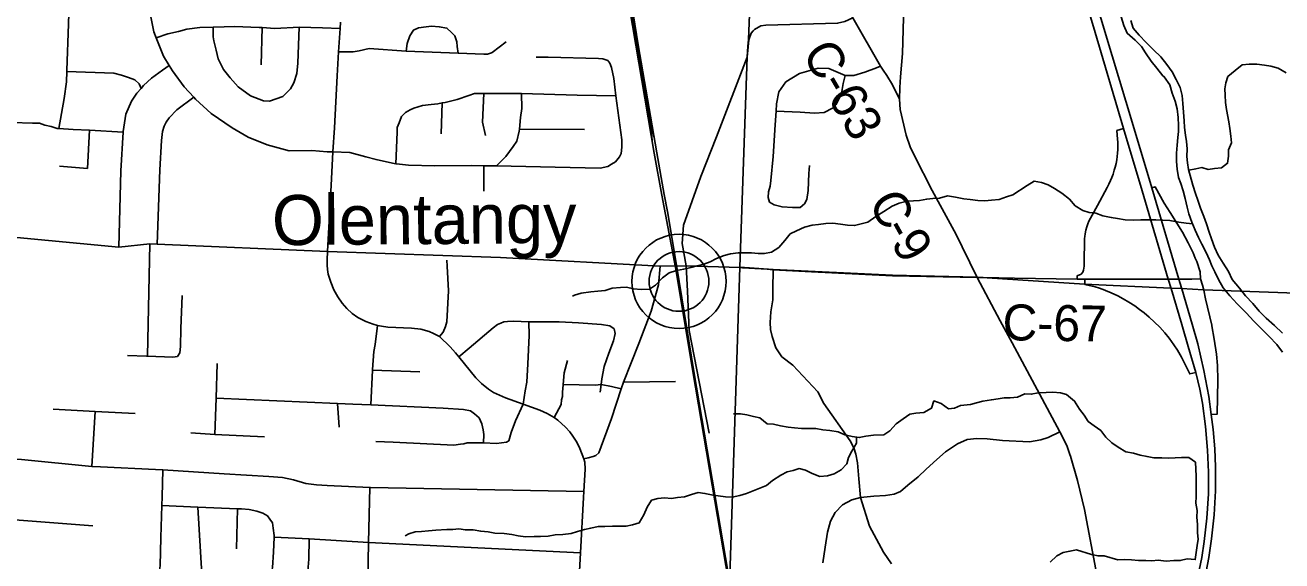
# Model space of a CAD drawing. Extents: x 114843 to 284848, y 317643 to 566895.
# Drawn here: x 187560 to 198048, y 421335 to 425802 of the extents above; entities that cross this region are included whole.
import ezdxf

# ---------------------------------------------------------------- set-up
doc = ezdxf.new("R2010")
doc.units = 0
for name, color, linetype in [('GM_X_City_Street', 7, 'Continuous'), ('GM_X_County_Road', 7, 'Continuous'), ('GM_X_County_Road_Text', 7, 'Continuous'), ('GM_X_Interchange_Ramps', 7, 'Continuous'), ('GM_X_Major_River', 7, 'Continuous'), ('GM_X_Minor_River', 7, 'Continuous'), ('GM_X_Rail_Line', 7, 'Continuous'), ('GM_X_State_Route', 7, 'Continuous'), ('GM_X_Township', 7, 'Continuous'), ('GM_X_Township_Road', 7, 'Continuous'), ('GM_X_Unincorporated', 7, 'Continuous'), ('GM_X_Unincorporated_Location', 7, 'Continuous'), ('GM_X_Unincorporated_Text', 7, 'Continuous')]:
    doc.layers.add(name, color=color, linetype=linetype)

msp = doc.modelspace()

# ---------------------------------------------------------------- linework, layer by layer
at = {"layer": 'GM_X_City_Street'}
for p, q in [((189531, 425471), (189539, 425781)), ((191032, 424896), (191041, 425153)), ((191685, 424934), (192229, 424931)), ((191388, 424419), (191387, 424630)), ((188582, 423042), (188600, 423978)), ((190459, 422926), (190853, 422911)), ((192555, 422825), (192988, 422832)), ((188118, 422122), (188144, 422581)), ((190182, 422451), (190166, 422648)), ((189035, 421225), (189002, 421784)), ((189325, 421435), (189333, 421770)), ((187328, 421689), (188125, 421628))]:
    msp.add_line(p, q, dxfattribs=at)
for points in [[(187840, 424940), (187887, 425189), (187904, 425329), (187909, 425415), (187909, 425427), (187922, 425810), (187932, 426189)], [(186194, 425994), (186326, 425684), (186401, 425522), (186419, 425470), (186434, 425415), (186435, 425307), (186447, 425244), (186450, 425227), (186481, 425154), (186540, 425083), (186544, 425078), (186592, 425053), (186649, 425024), (186721, 425016), (186729, 425015), (186941, 425001), (187019, 424999), (187453, 424990), (187621, 424986)], [(188606, 425885), (188633, 425746), (188653, 425696), (188716, 425543), (188762, 425466), (188789, 425422), (188887, 425288), (188967, 425201), (188982, 425185), (189113, 425065), (189287, 424945), (189420, 424869), (189581, 424804), (189763, 424753), (189953, 424756), (190080, 424747), (190129, 424746), (190270, 424740), (190404, 424704), (190489, 424681), (190627, 424650), (190655, 424646), (190683, 424643), (190759, 424634)], [(190084, 423914), (190108, 424368), (190115, 424466), (190129, 424746), (190141, 424946), (190163, 425380), (190176, 425580), (190188, 425774), (190192, 425828)], [(188653, 425696), (188752, 425729), (188839, 425750), (188909, 425769), (189017, 425782), (189129, 425784), (189135, 425785), (189307, 425791), (189513, 425782), (189539, 425781), (189644, 425775), (189847, 425785), (190042, 425780), (190188, 425774)], [(189600, 425168), (189550, 425171), (189442, 425212), (189339, 425287), (189270, 425362), (189215, 425431), (189172, 425520), (189153, 425592), (189134, 425670), (189128, 425704), (189129, 425784)], [(189600, 425168), (189712, 425207), (189775, 425270), (189803, 425322), (189828, 425398), (189837, 425484), (189847, 425785)], [(190741, 425584), (190748, 425648), (190771, 425712), (190800, 425760), (190844, 425780), (190906, 425789), (190952, 425793), (191016, 425788), (191080, 425777), (191119, 425741), (191145, 425714), (191162, 425664), (191166, 425624), (191175, 425567)], [(190176, 425580), (190248, 425579), (190299, 425580), (190349, 425588), (190432, 425608), (190741, 425584), (191175, 425567), (191389, 425559), (191419, 425561), (191452, 425571), (191457, 425573), (191574, 425663)], [(191825, 425536), (191924, 425534), (192344, 425523), (192380, 425522), (192424, 425508)], [(192486, 424661), (192521, 424703), (192535, 424733), (192540, 424785), (192540, 424845), (192491, 425213), (192472, 425357), (192455, 425449), (192440, 425486), (192424, 425508)], [(187909, 425415), (188301, 425401), (188365, 425386), (188422, 425365), (188476, 425345), (188512, 425312), (188528, 425275)], [(188342, 423951), (188360, 424588), (188377, 424911), (188377, 424915), (188401, 425059), (188448, 425169), (188493, 425234), (188528, 425275), (188548, 425298), (188616, 425359), (188707, 425426), (188762, 425466)], [(188663, 423976), (188683, 424595), (188698, 424841), (188707, 424915), (188720, 424961), (188736, 424993), (188762, 425029), (188825, 425096), (188967, 425201)], [(190655, 424646), (190664, 424910), (190664, 424948), (190681, 424988), (190701, 425040), (190734, 425073), (190772, 425097), (190804, 425111), (190876, 425132), (190948, 425141), (191004, 425145), (191041, 425153), (191065, 425158), (191165, 425181), (191263, 425214), (191311, 425231), (191343, 425233), (191389, 425233), (191675, 425231), (191703, 425231), (192167, 425218), (192491, 425213)], [(191403, 424882), (191377, 424994), (191389, 425233)], [(191494, 424628), (191571, 424707), (191634, 424791), (191663, 424835), (191684, 424917), (191685, 424934), (191695, 425031), (191706, 425107), (191703, 425231)], [(187621, 424986), (187644, 424986), (187680, 424985), (187724, 424968), (187776, 424958), (187828, 424941), (187840, 424940), (187960, 424932), (188098, 424925), (188377, 424911)], [(187848, 424626), (188080, 424608), (188098, 424925)], [(190759, 424634), (190979, 424630), (191288, 424632), (191387, 424630), (191494, 424628), (191984, 424619), (192358, 424609), (192422, 424624), (192454, 424642), (192486, 424661)], [(192224, 422185), (192190, 422272), (192165, 422326), (192132, 422376), (192107, 422410), (192071, 422449), (192005, 422509), (191976, 422530), (191918, 422563), (191856, 422591), (191716, 422643), (191568, 422695), (191470, 422738), (191426, 422766), (191369, 422815), (191322, 422862), (191179, 423035), (191153, 423069), (191107, 423121), (191018, 423206), (190997, 423218), (190969, 423232), (190932, 423247), (190861, 423267), (190784, 423275), (190587, 423284), (190535, 423291), (190502, 423299), (190465, 423310), (190402, 423331), (190337, 423364), (190289, 423399), (190245, 423440), (190205, 423484), (190169, 423538), (190137, 423594), (190111, 423660), (190090, 423727), (190083, 423764), (190080, 423801), (190081, 423844), (190084, 423914)], [(191018, 423206), (191049, 423243), (191069, 423288), (191080, 423328), (191093, 423588), (191083, 423791), (191080, 423842)], [(193804, 423762), (193800, 423603), (193799, 423512), (193784, 423411), (193778, 423323), (193781, 423265), (193795, 423205), (193826, 423111), (193874, 423037), (193968, 422967), (194176, 422744), (194226, 422648), (194445, 422335), (194475, 422279), (194493, 422224), (194507, 422153), (194517, 422019), (194533, 421863), (194606, 421625), (194724, 421408), (194791, 421310)], [(188833, 423040), (188852, 423070), (188856, 423122), (188860, 423272), (188871, 423549)], [(191179, 423035), (191265, 423108), (191466, 423277), (191503, 423306), (191531, 423318), (191555, 423327), (191586, 423332), (191635, 423333), (191765, 423329), (192018, 423327), (192179, 423321), (192369, 423307), (192440, 423296), (192477, 423270)], [(191596, 422336), (191616, 422406), (191652, 422504), (191716, 422643), (191734, 422753), (191746, 422826), (191754, 422978), (191766, 423213), (191765, 423329)], [(190444, 422636), (190459, 422926), (190459, 422930), (190471, 423080), (190480, 423138), (190502, 423299)], [(192360, 422743), (192368, 422805), (192373, 422853), (192393, 422955), (192431, 423066), (192470, 423170), (192483, 423230), (192477, 423270)], [(188414, 423048), (188572, 423043), (188582, 423042), (188793, 423034), (188833, 423040)], [(191976, 422530), (192033, 422638), (192035, 422678), (192044, 422707), (192046, 422743), (192050, 422802), (192050, 422807), (192058, 422904), (192087, 423006)], [(189144, 422389), (189153, 422692), (189163, 422980)], [(192050, 422807), (192318, 422799), (192368, 422805), (192453, 422790), (192534, 422770)], [(189153, 422692), (190166, 422648), (190296, 422643), (190444, 422636), (191049, 422609), (191219, 422597), (191277, 422586), (191311, 422562), (191348, 422529), (191372, 422477), (191383, 422428), (191387, 422388), (191386, 422318)], [(187793, 422600), (188144, 422581), (188477, 422564)], [(188942, 422403), (189144, 422389), (189557, 422370)], [(194217, 421319), (194238, 421449), (194255, 421574), (194281, 421667), (194320, 421739), (194382, 421802), (194458, 421845), (194533, 421863), (194642, 421875), (194740, 421880), (194814, 421890), (194865, 421914), (194927, 421966), (195013, 422036), (195080, 422101), (195170, 422180), (195241, 422245), (195341, 422310), (195423, 422346), (195503, 422355), (195589, 422352), (195717, 422339), (195943, 422329), (196036, 422343), (196097, 422365), (196196, 422411)], [(190486, 422330), (190632, 422324), (191138, 422301), (191194, 422308), (191222, 422310), (191250, 422318), (191268, 422319), (191366, 422318), (191386, 422318), (191494, 422313), (191578, 422326), (191596, 422336)], [(186395, 422246), (186459, 422202), (186507, 422178), (186575, 422169), (186632, 422175), (186657, 422177), (186885, 422175), (186975, 422170), (187337, 422187), (187531, 422180), (188118, 422122), (188188, 422119), (188647, 422098), (188708, 422094), (189221, 422060), (189593, 422038), (189707, 422029), (189801, 422010), (189903, 421980), (189991, 421969), (190081, 421963), (190436, 421946), (190442, 421946), (192222, 421914)], [(188564, 419711), (188615, 420154), (188633, 420945), (188640, 421055), (188671, 421157), (188663, 421211), (188681, 421261), (188686, 421295), (188693, 421531), (188701, 421796), (188703, 421868), (188708, 422094)], [(190416, 421014), (190427, 421487), (190436, 421946)], [(188701, 421796), (189002, 421784), (189333, 421770), (189367, 421768), (189431, 421763), (189495, 421749), (189543, 421733), (189583, 421712)], [(189596, 421201), (189616, 421231), (189625, 421279), (189633, 421409), (189637, 421534), (189638, 421548), (189631, 421608), (189625, 421652), (189603, 421684), (189583, 421712)], [(189637, 421534), (189930, 421518), (190427, 421487), (192195, 421402)], [(189850, 419547), (189865, 420116), (189875, 420884), (189851, 421046), (189861, 421078), (189870, 421132), (189898, 421179), (189912, 421221), (189919, 421249), (189927, 421349), (189930, 421518)]]:
    msp.add_lwpolyline(points, dxfattribs=at)
at = {"layer": 'GM_X_County_Road'}
for p, q in [((195504, 423699), (195318, 424079)), ((192860, 423793), (193077, 423794)), ((193546, 423779), (193753, 423766)), ((195504, 423699), (195556, 423698)), ((195556, 423698), (195818, 423693)), ((197224, 423685), (197297, 423685)), ((197297, 423685), (197370, 423686))]:
    msp.add_line(p, q, dxfattribs=at)
for points in [[(195318, 424079), (195314, 424088), (195129, 424424), (194982, 424711), (194945, 424786), (194913, 424886), (194863, 425100), (194857, 425185), (194859, 425282), (194865, 425370), (194881, 425565), (194905, 426364), (194920, 426646), (194938, 426970), (194962, 427211), (195006, 427568), (195015, 427624)], [(194857, 425185), (194798, 425305), (194751, 425383), (194722, 425426), (194698, 425461), (194468, 425863), (194232, 426322), (194210, 426371)], [(193637, 425755), (193648, 425767), (193701, 425795), (193742, 425802), (194340, 425818), (194401, 425832), (194468, 425863)], [(193077, 423794), (193043, 423981), (193055, 424135), (193199, 424540), (193329, 424870), (193586, 425535), (193593, 425622), (193600, 425680), (193619, 425734), (193637, 425755)], [(180542, 424328), (181589, 424279), (182257, 424251), (185054, 424129), (186231, 424067), (187431, 424037), (188342, 423951), (188600, 423978), (188663, 423976), (190084, 423914), (191527, 423865), (192860, 423793)], [(192219, 421863), (192222, 421914), (192233, 422101), (192232, 422157), (192224, 422185), (192258, 422194), (192301, 422206), (192323, 422214), (192347, 422235), (192454, 422523), (192534, 422770), (192555, 422825), (192681, 423148), (192786, 423417), (192845, 423636), (192860, 423793)], [(193077, 423794), (193526, 423780), (193546, 423779)], [(193753, 423766), (193804, 423762), (194123, 423746)], [(194123, 423746), (194799, 423713), (195504, 423699)], [(195797, 423154), (195698, 423337), (195504, 423699)], [(195818, 423693), (196341, 423684), (196403, 423683), (197099, 423685), (197187, 423685), (197224, 423685)], [(196279, 422223), (196253, 422297), (196196, 422411), (195797, 423154)], [(196506, 421204), (196503, 421219), (196402, 421763), (196342, 422006), (196285, 422208), (196279, 422223)], [(192171, 420929), (192173, 420997), (192195, 421402), (192219, 421863)]]:
    msp.add_lwpolyline(points, dxfattribs=at)
at = {"layer": 'GM_X_Interchange_Ramps'}
for p, q in [((196727, 424941), (196672, 424924)), ((197463, 423301), (197412, 423521))]:
    msp.add_line(p, q, dxfattribs=at)
for points in [[(196672, 424924), (196677, 424851), (196678, 424825), (196679, 424796), (196678, 424764), (196677, 424734), (196674, 424708), (196670, 424679), (196664, 424649), (196658, 424619), (196650, 424593), (196640, 424559), (196629, 424531), (196619, 424506), (196605, 424477), (196590, 424449), (196509, 424299)], [(197326, 423859), (197307, 423904), (197267, 423988), (197218, 424075), (197116, 424240), (197067, 424317), (196991, 424453), (196963, 424445)], [(196509, 424299), (196464, 424217), (196450, 424193), (196438, 424168), (196428, 424144), (196420, 424120), (196412, 424092), (196406, 424063), (196403, 424041), (196401, 424023), (196401, 424006), (196398, 423830), (196397, 423791), (196393, 423760), (196386, 423743), (196372, 423726), (196341, 423713), (196341, 423684)], [(197370, 423686), (197365, 423746), (197338, 423831), (197326, 423859)], [(196403, 423683), (196403, 423640), (196490, 423620), (196526, 423609), (196571, 423592), (196576, 423590)], [(197412, 423521), (197396, 423593), (197385, 423635), (197370, 423686)], [(196576, 423590), (196623, 423570), (196679, 423544), (196725, 423520), (196772, 423492), (196820, 423461), (196861, 423432), (196899, 423402), (196942, 423367), (196986, 423326), (197029, 423283), (197071, 423236), (197107, 423191), (197146, 423137), (197177, 423091), (197211, 423034), (197234, 422989), (197279, 422894), (197329, 422906)], [(197459, 422555), (197509, 422559), (197515, 422843), (197512, 422964), (197503, 423059), (197483, 423183), (197464, 423295), (197463, 423301)]]:
    msp.add_lwpolyline(points, dxfattribs=at)
at = {"layer": 'GM_X_Major_River'}
for points in [[(196707, 425871), (196729, 425800), (196758, 425734), (196823, 425677), (196876, 425624), (196910, 425572), (196957, 425503), (197004, 425444), (197055, 425379)], [(198054, 423234), (197987, 423297), (197918, 423358), (197860, 423417), (197805, 423480), (197746, 423544), (197695, 423609), (197634, 423680), (197603, 423747), (197559, 423817), (197516, 423884), (197487, 423951), (197462, 424019), (197441, 424077), (197418, 424144), (197398, 424206), (197369, 424277), (197346, 424343), (197327, 424398), (197304, 424468), (197269, 424597), (197262, 424655), (197255, 424707), (197258, 424771), (197252, 424832), (197243, 424884), (197236, 424948), (197233, 425004), (197226, 425077), (197222, 425149), (197217, 425215), (197200, 425283), (197167, 425350), (197132, 425412), (197087, 425473), (197037, 425538), (196976, 425597), (196917, 425656), (196858, 425719), (196806, 425777), (196787, 425842)], [(197055, 425379), (197067, 425371), (197112, 425304), (197134, 425236), (197157, 425168), (197174, 425103), (197183, 425033), (197186, 424965), (197185, 424915), (197181, 424865), (197174, 424802), (197169, 424734), (197168, 424666), (197175, 424600), (197186, 424532), (197206, 424481), (197225, 424421), (197242, 424357), (197259, 424284), (197273, 424230), (197298, 424159), (197325, 424093), (197352, 424032), (197381, 423976), (197416, 423905), (197444, 423845), (197465, 423795), (197488, 423744), (197520, 423680), (197559, 423613), (197614, 423546), (197675, 423477), (197750, 423404), (197815, 423335), (197875, 423272), (197942, 423205), (198007, 423140), (198054, 423076)]]:
    msp.add_lwpolyline(points, dxfattribs=at)
at = {"layer": 'GM_X_Minor_River'}
for points in [[(197271, 424592), (197331, 424605), (197381, 424614), (197433, 424598), (197487, 424607), (197545, 424611), (197595, 424651), (197602, 424709), (197604, 424761), (197629, 424821), (197623, 424877), (197613, 424940), (197606, 424996), (197586, 425100), (197579, 425157), (197575, 425217), (197571, 425271), (197580, 425321), (197598, 425373), (197658, 425425), (197717, 425471), (197775, 425478), (197839, 425476), (197903, 425467), (197957, 425461), (198017, 425444), (198085, 425404)], [(197304, 424144), (197250, 424152), (197188, 424160), (197114, 424173), (197054, 424175), (196996, 424180), (196942, 424180), (196870, 424179), (196808, 424175), (196740, 424180), (196676, 424190), (196624, 424199), (196554, 424211), (196496, 424234), (196440, 424240), (196386, 424257), (196324, 424295), (196275, 424350), (196213, 424402), (196151, 424441), (196099, 424470), (196041, 424490), (195981, 424501), (195923, 424465), (195803, 424386), (195750, 424370), (195688, 424348), (195624, 424343), (195570, 424337), (195512, 424340), (195448, 424348), (195394, 424355), (195324, 424369), (195258, 424378), (195190, 424358), (195136, 424356), (195084, 424351), (195024, 424339), (194974, 424338), (194922, 424334), (194854, 424319), (194795, 424293), (194725, 424249), (194661, 424206), (194594, 424160), (194538, 424146), (194482, 424131), (194424, 424135), (194364, 424142), (194302, 424150), (194242, 424147), (194182, 424141), (194128, 424135), (194064, 424118), (193998, 424088), (193945, 424061), (193899, 424007), (193849, 423949), (193788, 423909), (193730, 423898), (193678, 423898), (193622, 423903), (193510, 423903), (193446, 423896), (193394, 423880), (193330, 423857), (193277, 423829), (193225, 423809), (193169, 423794), (193115, 423780), (193057, 423768), (192997, 423755), (192935, 423737), (192878, 423696), (192822, 423634), (192770, 423600), (192702, 423597), (192638, 423603), (192578, 423616), (192528, 423614), (192460, 423608), (192401, 423589), (192339, 423585), (192281, 423578), (192201, 423568), (192145, 423551), (192127, 423543)], [(197344, 421639), (197338, 421699), (197341, 421755), (197331, 421817), (197333, 421872), (197334, 421928), (197332, 421986), (197333, 422040), (197329, 422100), (197327, 422157), (197272, 422197), (197211, 422198), (197159, 422194), (197103, 422192), (197047, 422193), (196981, 422195), (196923, 422204), (196865, 422216), (196811, 422233), (196746, 422245), (196682, 422282), (196630, 422318), (196578, 422367), (196538, 422421), (196483, 422462), (196431, 422498), (196399, 422551), (196360, 422601), (196318, 422668), (196252, 422721), (196200, 422735), (196136, 422742), (196082, 422738), (196014, 422736), (195956, 422725), (195902, 422727), (195842, 422700), (195780, 422694), (195730, 422694), (195680, 422687), (195624, 422679), (195553, 422666), (195501, 422654), (195451, 422640), (195367, 422631), (195315, 422609), (195265, 422604), (195205, 422648), (195145, 422669), (195123, 422607), (195059, 422573), (194994, 422568), (194944, 422558), (194888, 422520), (194828, 422477), (194777, 422419), (194727, 422387), (194641, 422382), (194577, 422374), (194521, 422363), (194461, 422373), (194401, 422386), (194345, 422412), (194277, 422421), (194217, 422429), (194159, 422438), (194105, 422440), (194039, 422439), (193981, 422445), (193929, 422449), (193863, 422462), (193805, 422474), (193753, 422477), (193691, 422527), (193639, 422538), (193583, 422554), (193529, 422561), (193471, 422561)], [(194498, 422367), (194497, 422317), (194458, 422251), (194432, 422197), (194417, 422145), (194369, 422093), (194313, 422061), (194255, 422044), (194193, 422038), (194129, 422063), (194073, 422091), (194021, 422104), (193971, 422090), (193921, 422078), (193866, 422049), (193798, 422005), (193748, 421963), (193692, 421942), (193635, 421918), (193581, 421896), (193525, 421881), (193461, 421867), (193405, 421870), (193301, 421882), (193233, 421897), (193177, 421905), (193121, 421888), (193063, 421870), (193005, 421863), (192953, 421855), (192897, 421861), (192841, 421856), (192788, 421840), (192752, 421784), (192724, 421718), (192685, 421652), (192629, 421635), (192577, 421625), (192515, 421624), (192461, 421624), (192399, 421622), (192343, 421621), (192281, 421609), (192229, 421598), (192170, 421580), (192118, 421564), (192048, 421555), (191984, 421551), (191926, 421542), (191862, 421538), (191808, 421537), (191736, 421535), (191676, 421544), (191622, 421554), (191558, 421563), (191480, 421567), (191424, 421578), (191362, 421582), (191300, 421593), (191234, 421593), (191180, 421602), (191130, 421598), (191078, 421598), (190988, 421591), (190926, 421586), (190868, 421580), (190816, 421576), (190763, 421561), (190731, 421543)], [(196115, 421325), (196170, 421377), (196222, 421406), (196280, 421416), (196334, 421426), (196460, 421389), (196514, 421376), (196566, 421376), (196680, 421345), (196736, 421346), (196792, 421344), (196852, 421339), (196912, 421337), (196964, 421335), (197016, 421340), (197082, 421334), (197146, 421337), (197200, 421337), (197258, 421352), (197326, 421346), (197334, 421404), (197341, 421462), (197351, 421516), (197344, 421570), (197344, 421639)]]:
    msp.add_lwpolyline(points, dxfattribs=at)
at = {"layer": 'GM_X_Rail_Line'}
for p in [(192793, 424842), (192812, 424851)]:
    msp.add_line(p, (192775, 425002), dxfattribs=at)
for points in [[(192775, 425002), (192666, 425636), (192612, 425964), (192581, 426146), (192390, 427274), (192279, 427934), (192251, 428097), (192193, 428439), (192146, 428716), (192123, 428839), (192085, 429070), (191533, 432335)], [(194951, 413317), (194366, 416106), (194040, 417642), (193988, 417917), (193944, 418138), (193686, 419638), (193638, 419940), (193132, 422913), (192989, 423782), (192925, 424119), (192873, 424385), (192811, 424734), (192657, 425634), (192602, 425963)], [(194961, 413319), (194376, 416108), (194050, 417644), (193998, 417919), (193953, 418140), (193696, 419639), (193648, 419942), (193142, 422915), (192999, 423784), (192920, 424249), (192892, 424389), (192831, 424738), (192676, 425638), (192622, 425966)]]:
    msp.add_lwpolyline(points, dxfattribs=at)
at = {"layer": 'GM_X_State_Route'}
for points in [[(196727, 424941), (196490, 425740), (196248, 426553), (196125, 426967), (196093, 427100), (196053, 427288), (196024, 427477), (196005, 427629), (195996, 427788), (195991, 427918), (195989, 428070), (195992, 428256), (196056, 429609), (196076, 430172), (196130, 431292), (196141, 431674), (196127, 432002), (196111, 432175)], [(197196, 423655), (197187, 423685), (196963, 424445), (196806, 424964), (196571, 425749), (196329, 426562), (196206, 426976), (196174, 427109), (196134, 427297), (196119, 427392)], [(197214, 423305), (197123, 423606), (197099, 423685), (196883, 424421), (196727, 424941)], [(197299, 423309), (197212, 423602), (197196, 423655)], [(197329, 422906), (197267, 423123), (197220, 423286), (197214, 423305)], [(197417, 421247), (197439, 421363), (197460, 421520), (197482, 421719), (197493, 421918), (197494, 422118), (197488, 422268), (197476, 422431), (197459, 422555), (197439, 422707), (197398, 422923), (197346, 423146), (197299, 423309)], [(197359, 421258), (197381, 421362), (197400, 421496), (197422, 421690), (197435, 421893), (197436, 422076), (197428, 422257), (197412, 422456), (197385, 422650), (197363, 422766), (197329, 422906)]]:
    msp.add_lwpolyline(points, dxfattribs=at)
at = {"layer": 'GM_X_Township'}
for points in [[(193668, 427503), (193598, 425683), (193592, 425625), (193585, 425538), (193525, 423783), (193402, 420006), (193388, 419672), (193318, 417957), (193304, 417637), (193302, 417583), (193283, 417126), (193271, 416827), (193205, 415255), (193103, 412759), (193048, 411168), (193032, 410761), (192952, 409350), (192932, 408970), (192918, 408650), (192855, 407646), (192775, 405818), (192648, 403226), (192535, 400747)], [(200569, 423482), (197394, 423596), (197211, 423605), (197122, 423609), (196402, 423643), (195503, 423702), (194798, 423716), (193803, 423765), (193525, 423783), (193585, 425538), (193592, 425625), (193598, 425683), (193668, 427503)], [(193103, 412759), (193205, 415255), (193271, 416827), (193283, 417126), (193302, 417583), (193304, 417637), (193318, 417957), (193388, 419672), (193402, 420006), (193525, 423783), (193803, 423765), (194798, 423716), (195503, 423702), (196402, 423643), (197122, 423609), (197211, 423605), (197394, 423596), (200569, 423482)]]:
    msp.add_lwpolyline(points, dxfattribs=at)
at = {"layer": 'GM_X_Township_Road'}
msp.add_line((193087, 423584), (193077, 423794), dxfattribs=at)
for points in [[(194106, 424632), (194100, 424564), (194095, 424424), (194084, 424347), (194063, 424311), (194028, 424281), (193963, 424282), (193877, 424287), (193811, 424303), (193773, 424327), (193762, 424364), (193764, 424412), (193777, 424460), (193784, 424506), (193803, 424707), (193820, 424971), (193829, 425086), (193831, 425147), (193851, 425246), (193909, 425328), (194022, 425400), (194179, 425444), (194266, 425440), (194326, 425415), (194403, 425382), (194475, 425383), (194569, 425409), (194664, 425445), (194698, 425461)], [(193829, 425086), (194028, 425077), (194149, 425068), (194228, 425073), (194298, 425110), (194329, 425139), (194372, 425233), (194386, 425316), (194403, 425382)], [(193268, 422400), (193103, 423255), (193087, 423584)]]:
    msp.add_lwpolyline(points, dxfattribs=at)
at = {"layer": 'GM_X_Unincorporated'}
for radius in [393, 249]:
    msp.add_circle((193017, 423665), radius, dxfattribs=at)
at = {"layer": 'GM_X_Unincorporated_Location'}
msp.add_line((193017, 423665), (193017, 423665), dxfattribs=at)

# ---------------------------------------------------------------- texts
at = {"layer": 'GM_X_County_Road_Text'}
for s, rotation, p in [('C-63', 300.2038, (194039, 425567)), ('C', 298.4763, (194593, 424326)), ('-', 299.1265, (194712, 424106)), ('9', 301.658, (194779, 423986)), ('C-67', 359.1885, (195716, 423175))]:
    msp.add_text(s, height=300, rotation=rotation, dxfattribs=at).set_placement(p)
at = {"layer": 'GM_X_Unincorporated_Text'}
msp.add_text('Olentangy', height=417, rotation=0.4133, dxfattribs=at).set_placement((189621, 423967))

doc.saveas('drawing.dxf')
